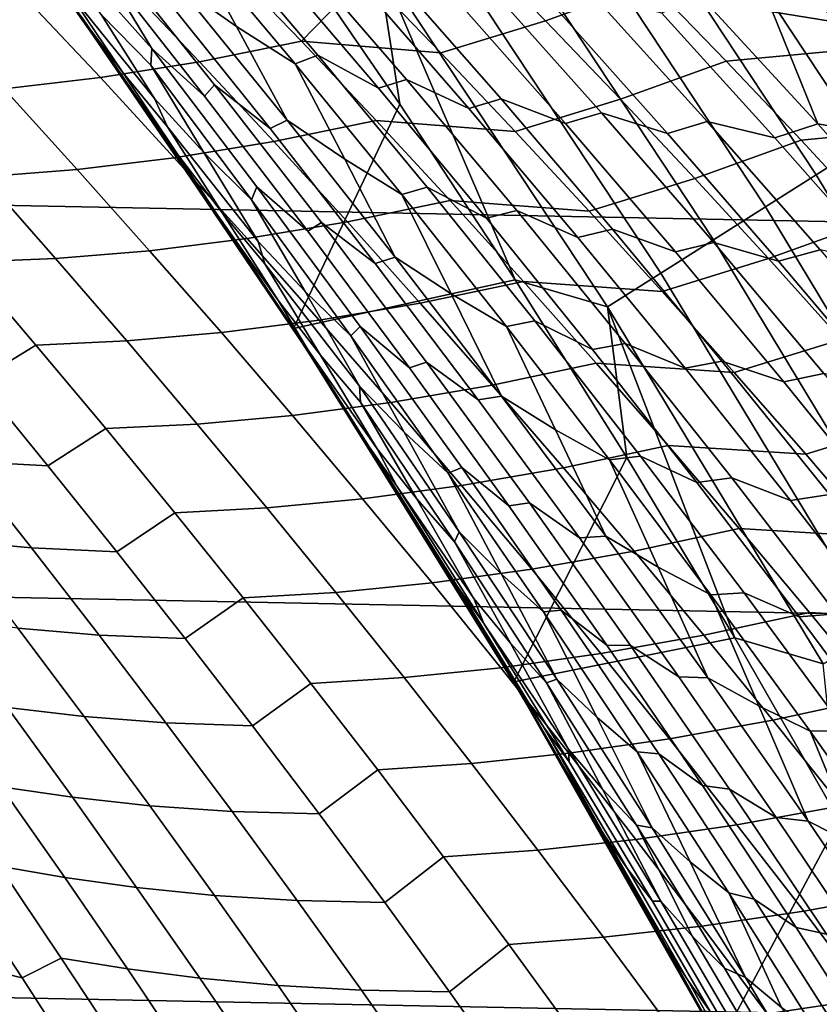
# Model space of a CAD drawing. Header units: metres. Extents: x -32 to 117, y -314 to 32.
# Tile 268 of 380: x 23.41 to 25.7, y 13.87 to 16.69. Entities that reach past the tile are written whole.
import ezdxf

# ---------------------------------------------------------------- set-up
doc = ezdxf.new("R2010")
doc.units = ezdxf.units.M
doc.layers.add('solid_24_501_064_XXX', color=7, linetype='CONTINUOUS')

msp = doc.modelspace()

# ---------------------------------------------------------------- linework, layer by layer
at = {"layer": 'solid_24_501_064_XXX'}
for points in [[(-26.88744, 18.256929, -303.5), (27.591951, 17.173637, -303.5), (28.252819, 16.063238, -303.5), (-27.591951, 17.173637, -303.5)], [(26.458204, 16.731155, -300.25943), (25.76305, 17.782949, -300.25943), (25.654957, 17.708338, -300.133514), (26.347193, 16.660955, -300.133514)], [(26.347193, 16.660955, -300.133514), (25.654957, 17.708338, -300.133514), (25.539612, 17.628721, -300.017517), (26.228735, 16.586048, -300.017517)], [(23.354387, 17.016184, 22.786146), (23.57687, 16.707952, 22.490917), (23.592825, 16.690975, 20), (22.893446, 17.638031, 20)], [(24.194082, 15.806831, -299.5), (23.520281, 16.793037, -299.5), (22.893446, 17.638031, 20), (23.592825, 16.690975, 20)], [(26.228735, 16.586048, -300.017517), (25.539612, 17.628721, -300.017517), (25.417627, 17.544521, -299.911987), (26.10346, 16.506828, -299.911987)], [(26.10346, 16.506828, -299.911987), (25.417627, 17.544521, -299.911987), (25.28965, 17.456184, -299.817505), (25.972031, 16.423717, -299.817505)], [(25.972031, 16.423717, -299.817505), (25.28965, 17.456184, -299.817505), (25.156359, 17.36418, -299.734619), (25.83514, 16.337152, -299.734619)], [(25.83514, 16.337152, -299.734619), (25.156359, 17.36418, -299.734619), (25.018456, 17.268993, -299.663696), (25.693518, 16.247597, -299.663696)], [(25.693518, 16.247597, -299.663696), (25.018456, 17.268993, -299.663696), (24.876677, 17.171129, -299.605194), (25.547913, 16.155521, -299.605194)], [(-27.591951, 17.173637, -303.5), (28.252819, 16.063238, -303.5), (28.869246, 14.927042, -303.5), (-28.252819, 16.063238, -303.5)], [(25.547913, 16.155521, -299.605194), (24.876677, 17.171129, -299.605194), (24.731768, 17.071106, -299.559326), (25.399094, 16.061415, -299.559326)], [(25.562927, 17.083834, 28.356346), (25.89856, 16.734407, 28.110493), (25.769129, 16.682663, 27.925592), (25.438719, 17.030144, 28.167145)], [(25.399094, 16.061415, -299.559326), (24.731768, 17.071106, -299.559326), (24.584499, 16.969454, -299.526428), (25.247852, 15.965775, -299.526428)], [(23.888569, 16.935383, 25.63842), (24.030899, 16.673025, 25.256277), (23.86051, 16.793169, 25.105377), (23.715736, 17.049683, 25.488249)], [(24.217022, 16.630529, 75.523399), (24.401907, 16.820509, 75.181892), (24.18469, 17.041782, 75.020737), (24.000605, 16.855747, 75.363823)], [(25.438719, 17.030144, 28.167145), (25.769129, 16.682663, 27.925592), (25.56805, 16.714653, 27.791891)], [(23.638302, 16.856701, 24.451242), (23.787457, 16.609831, 24.07103), (23.490561, 16.943754, 24.025963), (23.480371, 17.001799, 24.3002)], [(24.917046, 16.688992, 75.092415), (25.218452, 16.797819, 74.852501), (24.999609, 17.019848, 74.688232), (24.700008, 16.911676, 74.930641)], [(25.825859, 16.60985, 74.852554), (26.100332, 16.78372, 74.612579), (25.880936, 17.007004, 74.445419), (25.609268, 16.833208, 74.688965)], [(25.247852, 15.965775, -299.526428), (24.584499, 16.969454, -299.526428), (24.43565, 16.866713, -299.506622), (25.094988, 15.869108, -299.506622)], [(23.547892, 16.774458, 23.197071), (23.705091, 16.54096, 22.820925), (23.567244, 16.722639, 22.672001), (23.413963, 16.940281, 23.042543)], [(23.787457, 16.609831, 24.07103), (23.78484, 16.561766, 23.805698), (23.642117, 16.707008, 23.647686), (23.490561, 16.943754, 24.025963)], [(24.1588, 16.946554, -299.5), (23.520281, 16.793037, -299.5), (24.194082, 15.806831, -299.5), (24.499445, 16.450239, -299.5)], [(23.94598, 16.96537, 25.874975), (24.264462, 16.591061, 25.641754), (24.199121, 16.565529, 25.410654), (23.888569, 16.935383, 25.63842)], [(24.438433, 16.495829, 25.79471), (24.264462, 16.591061, 25.641754), (23.94598, 16.96537, 25.874975), (24.124243, 16.86376, 26.024134)], [(24.43565, 16.866713, -299.506622), (24.1588, 16.946554, -299.5), (24.499445, 16.450239, -299.5)], [(23.888569, 16.935383, 25.63842), (24.199121, 16.565529, 25.410654), (24.030899, 16.673025, 25.256277)], [(24.617241, 16.597019, 75.3414), (24.917046, 16.688992, 75.092415), (24.700008, 16.911676, 74.930641), (24.401907, 16.820509, 75.181892)], [(23.655819, 16.896782, 24.70923), (23.967703, 16.50581, 24.478313), (23.939468, 16.4734, 24.227661), (23.638302, 16.856701, 24.451242)], [(24.127003, 16.380613, 24.634314), (23.967703, 16.50581, 24.478313), (23.655819, 16.896782, 24.70923), (23.82077, 16.763329, 24.860014)], [(24.196751, 16.892874, 26.251822), (24.518147, 16.521191, 26.017378), (24.438433, 16.495829, 25.79471), (24.124243, 16.86376, 26.024134)], [(24.697636, 16.438095, 26.168251), (24.518147, 16.521191, 26.017378), (24.196751, 16.892874, 26.251822), (24.38023, 16.803806, 26.399292)], [(23.642117, 16.707008, 23.647686), (23.795441, 16.466007, 23.269985), (23.547892, 16.774458, 23.197071), (23.492975, 16.871635, 23.497957)], [(23.638302, 16.856701, 24.451242), (23.939468, 16.4734, 24.227661), (23.787457, 16.609831, 24.07103)], [(23.925032, 16.571583, 75.791428), (24.217022, 16.630529, 75.523399), (24.000605, 16.855747, 75.363823), (23.710148, 16.797926, 75.633698)], [(24.43565, 16.866713, -299.506622), (24.499445, 16.450239, -299.5), (24.830074, 15.946794, -299.5)], [(25.094988, 15.869108, -299.506622), (24.43565, 16.866713, -299.506622), (24.830074, 15.946794, -299.5)], [(24.465912, 16.834276, 26.618828), (24.789961, 16.465338, 26.383066), (24.697636, 16.438095, 26.168251), (24.38023, 16.803806, 26.399292)], [(24.974566, 16.394396, 26.531307), (24.789961, 16.465338, 26.383066), (24.465912, 16.834276, 26.618828), (24.654207, 16.757765, 26.764055)], [(25.218452, 16.797819, 74.852501), (25.435389, 16.573446, 75.015137), (25.825859, 16.60985, 74.852554), (25.609268, 16.833208, 74.688965)], [(23.640293, 16.52626, 76.069695), (23.925032, 16.571583, 75.791428), (23.710148, 16.797926, 75.633698), (23.426926, 16.753851, 75.913643)], [(24.217022, 16.630529, 75.523399), (24.617241, 16.597019, 75.3414), (24.401907, 16.820509, 75.181892)], [(25.132164, 16.464024, 75.252533), (25.435389, 16.573446, 75.015137), (25.218452, 16.797819, 74.852501), (24.917046, 16.688992, 75.092415)], [(23.795441, 16.466007, 23.269985), (23.832441, 16.385208, 22.981903), (23.705091, 16.54096, 22.820925), (23.547892, 16.774458, 23.197071)], [(23.86051, 16.793169, 25.105377), (24.175962, 16.404394, 24.873417), (24.127003, 16.380613, 24.634314), (23.82077, 16.763329, 24.860014)], [(24.030899, 16.673025, 25.256277), (24.175962, 16.404394, 24.873417), (23.86051, 16.793169, 25.105377)], [(24.751644, 16.791098, 26.975748), (25.078184, 16.424904, 26.738491), (24.974566, 16.394396, 26.531307), (24.654207, 16.757765, 26.764055)], [(25.26762, 16.365953, 26.883467), (25.078184, 16.424904, 26.738491), (24.751644, 16.791098, 26.975748), (24.944489, 16.726963, 27.118084)], [(23.363905, 16.49412, 76.357971), (23.640293, 16.52626, 76.069695), (23.426926, 16.753851, 75.913643), (23.152039, 16.723072, 76.203438)], [(25.052427, 16.764353, 27.322104), (25.381367, 16.400826, 27.083115), (25.26762, 16.365953, 26.883467), (24.944489, 16.726963, 27.118084)], [(25.575356, 16.353649, 27.224188), (25.381367, 16.400826, 27.083115), (25.052427, 16.764353, 27.322104), (25.249567, 16.71236, 27.460892)], [(25.366913, 16.75473, 27.65727), (25.6982, 16.393734, 27.416281), (25.575356, 16.353649, 27.224188), (25.249567, 16.71236, 27.460892)], [(25.56805, 16.714653, 27.791891), (25.6982, 16.393734, 27.416281), (25.366913, 16.75473, 27.65727)], [(23.705091, 16.54096, 22.820925), (23.861858, 16.3064, 22.447287), (23.57687, 16.707952, 22.490917), (23.567244, 16.722639, 22.672001)], [(25.769129, 16.682663, 27.925592), (25.896427, 16.358126, 27.552851), (25.6982, 16.393734, 27.416281), (25.56805, 16.714653, 27.791891)], [(23.57687, 16.707952, 22.490917), (23.71372, 16.513933, 22.309326), (23.592825, 16.690975, 20)], [(23.861858, 16.3064, 22.447287), (23.71372, 16.513933, 22.309326), (23.57687, 16.707952, 22.490917)], [(24.406954, 15.47427, 21.387236), (24.25305, 15.716221, 20), (23.592825, 16.690975, 20), (24.210173, 15.779613, 21.649513)], [(24.826618, 14.793545, -299.5), (24.194082, 15.806831, -299.5), (23.592825, 16.690975, 20), (24.25305, 15.716221, 20)], [(24.155117, 15.863528, 21.722809), (24.210173, 15.779613, 21.649513), (23.592825, 16.690975, 20)], [(24.005684, 16.088093, 21.921572), (24.155117, 15.863528, 21.722809), (23.592825, 16.690975, 20)], [(23.794291, 16.398071, 22.202383), (24.005684, 16.088093, 21.921572), (23.592825, 16.690975, 20)], [(23.71372, 16.513933, 22.309326), (23.794291, 16.398071, 22.202383), (23.592825, 16.690975, 20)], [(23.78484, 16.561766, 23.805698), (23.93734, 16.312, 23.426546), (23.795441, 16.466007, 23.269985), (23.642117, 16.707008, 23.647686)], [(24.830648, 16.371309, 75.499229), (25.132164, 16.464024, 75.252533), (24.917046, 16.688992, 75.092415), (24.617241, 16.597019, 75.3414)], [(24.199121, 16.565529, 25.410654), (24.34111, 16.291964, 25.029049), (24.175962, 16.404394, 24.873417), (24.030899, 16.673025, 25.256277)], [(24.137957, 16.343094, 75.947418), (24.431494, 16.403112, 75.681259), (24.217022, 16.630529, 75.523399), (23.925032, 16.571583, 75.791428)], [(24.217022, 16.630529, 75.523399), (24.431494, 16.403112, 75.681259), (24.830648, 16.371309, 75.499229), (24.617241, 16.597019, 75.3414)], [(23.787457, 16.609831, 24.07103), (24.089396, 16.213549, 23.846846), (24.074272, 16.175772, 23.590132), (23.78484, 16.561766, 23.805698)], [(24.235659, 16.085939, 24.008862), (24.089396, 16.213549, 23.846846), (23.787457, 16.609831, 24.07103), (23.939468, 16.4734, 24.227661)], [(25.435389, 16.573446, 75.015137), (25.650373, 16.346722, 75.176109), (26.040516, 16.384098, 75.014511), (25.825859, 16.60985, 74.852554)], [(23.851694, 16.296576, 76.223984), (24.137957, 16.343094, 75.947418), (23.925032, 16.571583, 75.791428), (23.640293, 16.52626, 76.069695)], [(24.264462, 16.591061, 25.641754), (24.577967, 16.212255, 25.413248), (24.504852, 16.191381, 25.187469), (24.199121, 16.565529, 25.410654)], [(24.74777, 16.123503, 25.569847), (24.577967, 16.212255, 25.413248), (24.264462, 16.591061, 25.641754), (24.438433, 16.495829, 25.79471)], [(25.345322, 16.236773, 75.410973), (25.650373, 16.346722, 75.176109), (25.435389, 16.573446, 75.015137), (25.132164, 16.464024, 75.252533)], [(23.78484, 16.561766, 23.805698), (24.074272, 16.175772, 23.590132), (23.93734, 16.312, 23.426546)], [(24.199121, 16.565529, 25.410654), (24.504852, 16.191381, 25.187469), (24.34111, 16.291964, 25.029049)], [(23.573793, 16.263121, 76.510712), (23.851694, 16.296576, 76.223984), (23.640293, 16.52626, 76.069695), (23.363905, 16.49412, 76.357971)], [(23.832441, 16.385208, 22.981903), (23.991102, 16.137598, 22.604322), (23.861858, 16.3064, 22.447287), (23.705091, 16.54096, 22.820925)], [(24.518147, 16.521191, 26.017378), (24.834555, 16.14492, 25.787607), (24.74777, 16.123503, 25.569847), (24.438433, 16.495829, 25.79471)], [(25.010172, 16.067886, 25.941738), (24.834555, 16.14492, 25.787607), (24.518147, 16.521191, 26.017378), (24.697636, 16.438095, 26.168251)], [(23.305323, 16.242239, 76.807343), (23.573793, 16.263121, 76.510712), (23.363905, 16.49412, 76.357971), (23.096943, 16.474661, 76.655991)], [(23.861858, 16.3064, 22.447287), (23.977207, 16.131294, 22.107494), (23.794291, 16.398071, 22.202383), (23.71372, 16.513933, 22.309326)], [(23.967703, 16.50581, 24.478313), (24.274368, 16.110416, 24.252405), (24.235659, 16.085939, 24.008862), (23.939468, 16.4734, 24.227661)], [(24.428181, 15.993623, 24.413425), (24.274368, 16.110416, 24.252405), (23.967703, 16.50581, 24.478313), (24.127003, 16.380613, 24.634314)], [(23.93734, 16.312, 23.426546), (24.09252, 16.056072, 23.047245), (23.832441, 16.385208, 22.981903), (23.795441, 16.466007, 23.269985)], [(24.789961, 16.465338, 26.383066), (25.109018, 16.091719, 26.151928), (25.010172, 16.067886, 25.941738), (24.697636, 16.438095, 26.168251)], [(25.290043, 16.026423, 26.303045), (25.109018, 16.091719, 26.151928), (24.789961, 16.465338, 26.383066), (24.974566, 16.394396, 26.531307)], [(25.042086, 16.143373, 75.655357), (25.345322, 16.236773, 75.410973), (25.132164, 16.464024, 75.252533), (24.830648, 16.371309, 75.499229)], [(24.830074, 15.946794, -299.5), (24.499445, 16.450239, -299.5), (24.194082, 15.806831, -299.5)], [(24.175962, 16.404394, 24.873417), (24.486153, 16.011112, 24.64645), (24.428181, 15.993623, 24.413425), (24.127003, 16.380613, 24.634314)], [(24.348879, 16.112459, 76.101654), (24.643972, 16.173496, 75.837387), (24.431494, 16.403112, 75.681259), (24.137957, 16.343094, 75.947418)], [(24.34111, 16.291964, 25.029049), (24.486153, 16.011112, 24.64645), (24.175962, 16.404394, 24.873417)], [(24.431494, 16.403112, 75.681259), (24.643972, 16.173496, 75.837387), (25.042086, 16.143373, 75.655357), (24.830648, 16.371309, 75.499229)], [(25.078184, 16.424904, 26.738491), (25.39974, 16.05393, 26.505802), (25.290043, 16.026423, 26.303045), (24.974566, 16.394396, 26.531307)], [(25.585871, 16.000227, 26.653286), (25.39974, 16.05393, 26.505802), (25.078184, 16.424904, 26.738491), (25.26762, 16.365953, 26.883467)], [(23.977207, 16.131294, 22.107494), (24.005684, 16.088093, 21.921572), (23.794291, 16.398071, 22.202383)], [(24.09252, 16.056072, 23.047245), (24.112066, 15.992114, 22.771526), (23.991102, 16.137598, 22.604322), (23.832441, 16.385208, 22.981903)], [(25.381367, 16.400826, 27.083115), (25.70533, 16.032408, 26.848635), (25.585871, 16.000227, 26.653286), (25.26762, 16.365953, 26.883467)], [(25.896269, 15.990107, 26.991871), (25.70533, 16.032408, 26.848635), (25.381367, 16.400826, 27.083115), (25.575356, 16.353649, 27.224188)], [(25.6982, 16.393734, 27.416281), (26.024525, 16.027731, 27.179739), (25.896269, 15.990107, 26.991871), (25.575356, 16.353649, 27.224188)], [(25.650373, 16.346722, 75.176109), (25.863363, 16.117638, 75.335396), (26.253199, 16.155949, 75.174812), (26.040516, 16.384098, 75.014511)], [(25.896427, 16.358126, 27.552851), (26.024525, 16.027731, 27.179739), (25.6982, 16.393734, 27.416281)], [(25.556477, 16.007231, 75.567703), (25.863363, 16.117638, 75.335396), (25.650373, 16.346722, 75.176109), (25.345322, 16.236773, 75.410973)], [(24.061085, 16.064796, 76.376488), (24.348879, 16.112459, 76.101654), (24.137957, 16.343094, 75.947418), (23.851694, 16.296576, 76.223984)], [(26.472019, 15.283628, -299.734619), (25.83514, 16.337152, -299.734619), (25.693518, 16.247597, -299.663696), (26.326906, 15.199846, -299.663696)], [(23.781664, 16.030075, 76.661652), (24.061085, 16.064796, 76.376488), (23.851694, 16.296576, 76.223984), (23.573793, 16.263121, 76.510712)], [(23.991102, 16.137598, 22.604322), (24.150923, 15.88598, 22.227997), (23.977207, 16.131294, 22.107494), (23.861858, 16.3064, 22.447287)], [(24.074272, 16.175772, 23.590132), (24.22739, 15.912895, 23.210392), (24.09252, 16.056072, 23.047245), (23.93734, 16.312, 23.426546)], [(24.504852, 16.191381, 25.187469), (24.646215, 15.906526, 24.806625), (24.486153, 16.011112, 24.64645), (24.34111, 16.291964, 25.029049)], [(23.511677, 16.007816, 76.956856), (23.781664, 16.030075, 76.661652), (23.573793, 16.263121, 76.510712), (23.305323, 16.242239, 76.807343)], [(23.252214, 15.997417, 77.261864), (23.511677, 16.007816, 76.956856), (23.305323, 16.242239, 76.807343), (23.047382, 16.233324, 77.113625)], [(25.251509, 15.913214, 75.809761), (25.556477, 16.007231, 75.567703), (25.345322, 16.236773, 75.410973), (25.042086, 16.143373, 75.655357)], [(26.326906, 15.199846, -299.663696), (25.693518, 16.247597, -299.663696), (25.547913, 16.155521, -299.605194), (26.17771, 15.113708, -299.605194)], [(24.089396, 16.213549, 23.846846), (24.386024, 15.813012, 23.627729), (24.358706, 15.785844, 23.379349), (24.074272, 16.175772, 23.590132)], [(24.526714, 15.694386, 23.794926), (24.386024, 15.813012, 23.627729), (24.089396, 16.213549, 23.846846), (24.235659, 16.085939, 24.008862)], [(24.577967, 16.212255, 25.413248), (24.886339, 15.828979, 25.189522), (24.805613, 15.812965, 24.968927), (24.504852, 16.191381, 25.187469)], [(25.052105, 15.746801, 25.349609), (24.886339, 15.828979, 25.189522), (24.577967, 16.212255, 25.413248), (24.74777, 16.123503, 25.569847)], [(24.504852, 16.191381, 25.187469), (24.805613, 15.812965, 24.968927), (24.646215, 15.906526, 24.806625)], [(24.074272, 16.175772, 23.590132), (24.358706, 15.785844, 23.379349), (24.22739, 15.912895, 23.210392)], [(24.557758, 15.879678, 76.254105), (24.854416, 15.941677, 75.991745), (24.643972, 16.173496, 75.837387), (24.348879, 16.112459, 76.101654)], [(24.643972, 16.173496, 75.837387), (24.854416, 15.941677, 75.991745), (25.251509, 15.913214, 75.809761), (25.042086, 16.143373, 75.655357)], [(26.17771, 15.113708, -299.605194), (25.547913, 16.155521, -299.605194), (25.399094, 16.061415, -299.559326), (26.025223, 15.02567, -299.559326)], [(24.150923, 15.88598, 22.227997), (24.236544, 15.744552, 21.910162), (24.005684, 16.088093, 21.921572), (23.977207, 16.131294, 22.107494)], [(24.112066, 15.992114, 22.771526), (24.27183, 15.730309, 22.392841), (24.150923, 15.88598, 22.227997), (23.991102, 16.137598, 22.604322)], [(24.834555, 16.14492, 25.787607), (25.145819, 15.764086, 25.562578), (25.052105, 15.746801, 25.349609), (24.74777, 16.123503, 25.569847)], [(25.317684, 15.693198, 25.719818), (25.145819, 15.764086, 25.562578), (24.834555, 16.14492, 25.787607), (25.010172, 16.067886, 25.941738)], [(24.268419, 15.830922, 76.527191), (24.557758, 15.879678, 76.254105), (24.348879, 16.112459, 76.101654), (24.061085, 16.064796, 76.376488)], [(24.274368, 16.110416, 24.252405), (24.575644, 15.710656, 24.031586), (24.526714, 15.694386, 23.794926), (24.235659, 16.085939, 24.008862)], [(24.724136, 15.602416, 24.197428), (24.575644, 15.710656, 24.031586), (24.274368, 16.110416, 24.252405), (24.428181, 15.993623, 24.413425)], [(25.109018, 16.091719, 26.151928), (25.422928, 15.713435, 25.925486), (25.317684, 15.693198, 25.719818), (25.010172, 16.067886, 25.941738)], [(25.600491, 15.653861, 26.079338), (25.422928, 15.713435, 25.925486), (25.109018, 16.091719, 26.151928), (25.290043, 16.026423, 26.303045)], [(25.765575, 15.775399, 75.722702), (26.074306, 15.886196, 75.492966), (25.863363, 16.117638, 75.335396), (25.556477, 16.007231, 75.567703)], [(23.987471, 15.794986, 76.81076), (24.268419, 15.830922, 76.527191), (24.061085, 16.064796, 76.376488), (23.781664, 16.030075, 76.661652)], [(24.236544, 15.744552, 21.910162), (24.155117, 15.863528, 21.722809), (24.005684, 16.088093, 21.921572)], [(-28.252819, 16.063238, -303.5), (28.869246, 14.927042, -303.5), (29.439856, 13.767515, -303.5), (-28.869246, 14.927042, -303.5)], [(24.22739, 15.912895, 23.210392), (24.384029, 15.641946, 22.829853), (24.112066, 15.992114, 22.771526), (24.09252, 16.056072, 23.047245)], [(26.025223, 15.02567, -299.559326), (25.399094, 16.061415, -299.559326), (25.247852, 15.965775, -299.526428), (25.870253, 14.936197, -299.526428)], [(25.39974, 16.05393, 26.505802), (25.716148, 15.678188, 26.277754), (25.600491, 15.653861, 26.079338), (25.290043, 16.026423, 26.303045)], [(25.899086, 15.6298, 26.427618), (25.716148, 15.678188, 26.277754), (25.39974, 16.05393, 26.505802), (25.585871, 16.000227, 26.653286)], [(23.454967, 15.759558, 77.408234), (23.71596, 15.771394, 77.104523), (23.511677, 16.007816, 76.956856), (23.252214, 15.997417, 77.261864)], [(23.71596, 15.771394, 77.104523), (23.987471, 15.794986, 76.81076), (23.781664, 16.030075, 76.661652), (23.511677, 16.007816, 76.956856)], [(24.486153, 16.011112, 24.64645), (24.790913, 15.613372, 24.424557), (24.724136, 15.602416, 24.197428), (24.428181, 15.993623, 24.413425)], [(24.646215, 15.906526, 24.806625), (24.790913, 15.613372, 24.424557), (24.486153, 16.011112, 24.64645)], [(25.458866, 15.68083, 75.96241), (25.765575, 15.775399, 75.722702), (25.556477, 16.007231, 75.567703), (25.251509, 15.913214, 75.809761)], [(25.70533, 16.032408, 26.848635), (26.024155, 15.659114, 26.61874), (25.899086, 15.6298, 26.427618), (25.585871, 16.000227, 26.653286)], [(23.289541, 15.657573, 77.782097), (23.454967, 15.759558, 77.408234), (23.252214, 15.997417, 77.261864), (23.087105, 15.90029, 77.636169)], [(24.384029, 15.641946, 22.829853), (24.386608, 15.595275, 22.566042), (24.27183, 15.730309, 22.392841), (24.112066, 15.992114, 22.771526)], [(25.870253, 14.936197, -299.526428), (25.247852, 15.965775, -299.526428), (25.094988, 15.869108, -299.506622), (25.713619, 14.845765, -299.506622)], [(24.830074, 15.946794, -299.5), (24.194082, 15.806831, -299.5), (24.826618, 14.793545, -299.5), (25.150347, 15.436753, -299.5)], [(24.764542, 15.644753, 76.404739), (25.062775, 15.707658, 76.144318), (24.854416, 15.941677, 75.991745), (24.557758, 15.879678, 76.254105)], [(25.094988, 15.869108, -299.506622), (24.830074, 15.946794, -299.5), (25.150347, 15.436753, -299.5)], [(24.854416, 15.941677, 75.991745), (25.062775, 15.707658, 76.144318), (25.458866, 15.68083, 75.96241), (25.251509, 15.913214, 75.809761)], [(24.358706, 15.785844, 23.379349), (24.512096, 15.509801, 22.999332), (24.384029, 15.641946, 22.829853), (24.22739, 15.912895, 23.210392)], [(24.805613, 15.812965, 24.968927), (24.946051, 15.516765, 24.58909), (24.790913, 15.613372, 24.424557), (24.646215, 15.906526, 24.806625)], [(24.27183, 15.730309, 22.392841), (24.434258, 15.461496, 22.014248), (24.236544, 15.744552, 21.910162), (24.150923, 15.88598, 22.227997)], [(24.473654, 15.59496, 76.676056), (24.764542, 15.644753, 76.404739), (24.557758, 15.879678, 76.254105), (24.268419, 15.830922, 76.527191)], [(25.094988, 15.869108, -299.506622), (25.150347, 15.436753, -299.5), (25.460022, 14.920466, -299.5)], [(25.713619, 14.845765, -299.506622), (25.094988, 15.869108, -299.506622), (25.460022, 14.920466, -299.5)], [(24.236544, 15.744552, 21.910162), (24.411703, 15.467781, 21.526794), (24.210173, 15.779613, 21.649513), (24.155117, 15.863528, 21.722809)], [(24.191166, 15.557859, 76.958008), (24.473654, 15.59496, 76.676056), (24.268419, 15.830922, 76.527191), (23.987471, 15.794986, 76.81076)], [(24.386024, 15.813012, 23.627729), (24.677162, 15.408332, 23.413792), (24.637974, 15.392086, 23.173452), (24.358706, 15.785844, 23.379349)], [(24.81246, 15.298843, 23.585964), (24.677162, 15.408332, 23.413792), (24.386024, 15.813012, 23.627729), (24.526714, 15.694386, 23.794926)], [(24.886339, 15.828979, 25.189522), (25.189411, 15.441283, 24.970659), (25.101242, 15.430339, 24.755108), (24.805613, 15.812965, 24.968927)], [(24.805613, 15.812965, 24.968927), (25.101242, 15.430339, 24.755108), (24.946051, 15.516765, 24.58909)], [(25.351271, 15.365779, 25.134079), (25.189411, 15.441283, 24.970659), (24.886339, 15.828979, 25.189522), (25.052105, 15.746801, 25.349609)], [(23.918123, 15.532983, 77.250313), (24.191166, 15.557859, 76.958008), (23.987471, 15.794986, 76.81076), (23.71596, 15.771394, 77.104523)], [(24.358706, 15.785844, 23.379349), (24.637974, 15.392086, 23.173452), (24.512096, 15.509801, 22.999332)], [(23.489779, 15.412921, 77.926041), (23.655592, 15.519753, 77.552696), (23.454967, 15.759558, 77.408234), (23.289541, 15.657573, 77.782097)], [(23.655592, 15.519753, 77.552696), (23.918123, 15.532983, 77.250313), (23.71596, 15.771394, 77.104523), (23.454967, 15.759558, 77.408234)], [(24.411703, 15.467781, 21.526794), (24.406954, 15.47427, 21.387236), (24.210173, 15.779613, 21.649513)], [(25.145819, 15.764086, 25.562578), (25.451763, 15.378732, 25.342377), (25.351271, 15.365779, 25.134079), (25.052105, 15.746801, 25.349609)], [(25.620007, 15.314076, 25.502581), (25.451763, 15.378732, 25.342377), (25.145819, 15.764086, 25.562578), (25.317684, 15.693198, 25.719818)], [(25.664106, 15.446229, 76.113258), (25.972565, 15.541284, 75.875916), (25.765575, 15.775399, 75.722702), (25.458866, 15.68083, 75.96241)], [(24.434258, 15.461496, 22.014248), (24.49106, 15.354496, 21.717485), (24.411703, 15.467781, 21.526794), (24.236544, 15.744552, 21.910162)], [(24.386608, 15.595275, 22.566042), (24.547106, 15.319199, 22.186588), (24.434258, 15.461496, 22.014248), (24.27183, 15.730309, 22.392841)], [(24.956762, 14.572481, 20.65465), (24.873026, 14.715385, 20), (24.25305, 15.716221, 20), (24.779762, 14.871101, 20.890186)], [(25.416836, 13.754787, -299.5), (24.826618, 14.793545, -299.5), (24.25305, 15.716221, 20), (24.873026, 14.715385, 20)], [(24.596537, 15.171746, 21.13438), (24.779762, 14.871101, 20.890186), (24.25305, 15.716221, 20)], [(24.590925, 15.180825, 21.141865), (24.596537, 15.171746, 21.13438), (24.25305, 15.716221, 20)], [(24.406954, 15.47427, 21.387236), (24.590925, 15.180825, 21.141865), (24.25305, 15.716221, 20)], [(24.575644, 15.710656, 24.031586), (24.87134, 15.306637, 23.815973), (24.81246, 15.298843, 23.585964), (24.526714, 15.694386, 23.794926)], [(25.014692, 15.207094, 23.986437), (24.87134, 15.306637, 23.815973), (24.575644, 15.710656, 24.031586), (24.724136, 15.602416, 24.197428)], [(24.969181, 15.407696, 76.553528), (25.268995, 15.471445, 76.295052), (25.062775, 15.707658, 76.144318), (24.764542, 15.644753, 76.404739)], [(25.062775, 15.707658, 76.144318), (25.268995, 15.471445, 76.295052), (25.664106, 15.446229, 76.113258), (25.458866, 15.68083, 75.96241)], [(25.422928, 15.713435, 25.925486), (25.731516, 15.330531, 25.703825), (25.620007, 15.314076, 25.502581), (25.317684, 15.693198, 25.719818)], [(25.905735, 15.276752, 25.860275), (25.731516, 15.330531, 25.703825), (25.422928, 15.713435, 25.925486), (25.600491, 15.653861, 26.079338)], [(23.245937, 15.426316, 78.243805), (23.489779, 15.412921, 77.926041), (23.289541, 15.657573, 77.782097), (23.047155, 15.672613, 78.100838)], [(25.716148, 15.678188, 26.277754), (26.027239, 15.297715, 26.054438), (25.905735, 15.276752, 25.860275), (25.600491, 15.653861, 26.079338)], [(24.384029, 15.641946, 22.829853), (24.669788, 15.223745, 22.617928), (24.655909, 15.194793, 22.365545), (24.386608, 15.595275, 22.566042)], [(24.512096, 15.509801, 22.999332), (24.669788, 15.223745, 22.617928), (24.384029, 15.641946, 22.829853)], [(24.676731, 15.356919, 76.823051), (24.969181, 15.407696, 76.553528), (24.764542, 15.644753, 76.404739), (24.473654, 15.59496, 76.676056)], [(24.790913, 15.613372, 24.424557), (25.090048, 15.211279, 24.207859), (25.014692, 15.207094, 23.986437), (24.724136, 15.602416, 24.197428)], [(24.946051, 15.516765, 24.58909), (25.090048, 15.211279, 24.207859), (24.790913, 15.613372, 24.424557)], [(24.392698, 15.318707, 77.103371), (24.676731, 15.356919, 76.823051), (24.473654, 15.59496, 76.676056), (24.191166, 15.557859, 76.958008)], [(24.386608, 15.595275, 22.566042), (24.655909, 15.194793, 22.365545), (24.547106, 15.319199, 22.186588)], [(24.118116, 15.292597, 77.394188), (24.392698, 15.318707, 77.103371), (24.191166, 15.557859, 76.958008), (23.918123, 15.532983, 77.250313)], [(23.854042, 15.27802, 77.695229), (24.118116, 15.292597, 77.394188), (23.918123, 15.532983, 77.250313), (23.655592, 15.519753, 77.552696)], [(25.867172, 15.209415, 76.262276), (26.177389, 15.304888, 76.027321), (25.972565, 15.541284, 75.875916), (25.664106, 15.446229, 76.113258)], [(23.687765, 15.166348, 78.06797), (23.854042, 15.27802, 77.695229), (23.655592, 15.519753, 77.552696), (23.489779, 15.412921, 77.926041)], [(24.637974, 15.392086, 23.173452), (24.791285, 15.102826, 22.793476), (24.669788, 15.223745, 22.617928), (24.512096, 15.509801, 22.999332)], [(25.101242, 15.430339, 24.755108), (25.240427, 15.12278, 24.376562), (25.090048, 15.211279, 24.207859), (24.946051, 15.516765, 24.58909)], [(24.411703, 15.467781, 21.526794), (24.664017, 15.06772, 21.335478), (24.590925, 15.180825, 21.141865), (24.406954, 15.47427, 21.387236)], [(25.171619, 15.168512, 76.700424), (25.473026, 15.233047, 76.443932), (25.268995, 15.471445, 76.295052), (24.969181, 15.407696, 76.553528)], [(25.268995, 15.471445, 76.295052), (25.473026, 15.233047, 76.443932), (25.867172, 15.209415, 76.262276), (25.664106, 15.446229, 76.113258)], [(23.210962, 15.199191, 78.711037), (23.442463, 15.17814, 78.384743), (23.245937, 15.426316, 78.243805), (23.01594, 15.449054, 78.570992)], [(24.740622, 14.961218, 21.529547), (24.664017, 15.06772, 21.335478), (24.411703, 15.467781, 21.526794), (24.49106, 15.354496, 21.717485)], [(24.547106, 15.319199, 22.186588), (24.711681, 15.03307, 21.806147), (24.49106, 15.354496, 21.717485), (24.434258, 15.461496, 22.014248)], [(23.442463, 15.17814, 78.384743), (23.687765, 15.166348, 78.06797), (23.489779, 15.412921, 77.926041), (23.245937, 15.426316, 78.243805)], [(25.460022, 14.920466, -299.5), (25.150347, 15.436753, -299.5), (24.826618, 14.793545, -299.5)], [(25.189411, 15.441283, 24.970659), (25.48699, 15.049261, 24.756783), (25.39156, 15.043595, 24.546131), (25.101242, 15.430339, 24.755108)], [(25.101242, 15.430339, 24.755108), (25.39156, 15.043595, 24.546131), (25.240427, 15.12278, 24.376562)], [(25.645084, 14.980526, 24.923378), (25.48699, 15.049261, 24.756783), (25.189411, 15.441283, 24.970659), (25.351271, 15.365779, 25.134079)], [(24.677162, 15.408332, 23.413792), (24.962626, 14.999618, 23.205153), (24.911915, 14.994598, 22.972546), (24.637974, 15.392086, 23.173452)], [(24.637974, 15.392086, 23.173452), (24.911915, 14.994598, 22.972546), (24.791285, 15.102826, 22.793476)], [(24.877602, 15.116812, 76.96814), (25.171619, 15.168512, 76.700424), (24.969181, 15.407696, 76.553528), (24.676731, 15.356919, 76.823051)], [(25.092722, 14.899414, 23.382082), (24.962626, 14.999618, 23.205153), (24.677162, 15.408332, 23.413792), (24.81246, 15.298843, 23.585964)], [(25.451763, 15.378732, 25.342377), (25.752199, 14.988949, 25.127125), (25.645084, 14.980526, 24.923378), (25.351271, 15.365779, 25.134079)], [(25.91695, 14.930611, 25.290142), (25.752199, 14.988949, 25.127125), (25.451763, 15.378732, 25.342377), (25.620007, 15.314076, 25.502581)], [(24.592016, 15.07754, 77.246803), (24.877602, 15.116812, 76.96814), (24.676731, 15.356919, 76.823051), (24.392698, 15.318707, 77.103371)], [(24.711681, 15.03307, 21.806147), (24.740622, 14.961218, 21.529547), (24.49106, 15.354496, 21.717485)], [(25.731516, 15.330531, 25.703825), (26.034582, 14.943089, 25.48707), (25.91695, 14.930611, 25.290142), (25.620007, 15.314076, 25.502581)], [(24.315887, 15.050246, 77.53611), (24.592016, 15.07754, 77.246803), (24.392698, 15.318707, 77.103371), (24.118116, 15.292597, 77.394188)], [(24.655909, 15.194793, 22.365545), (24.816769, 14.904377, 21.985662), (24.711681, 15.03307, 21.806147), (24.547106, 15.319199, 22.186588)], [(24.87134, 15.306637, 23.815973), (25.16127, 14.898469, 23.605684), (25.092722, 14.899414, 23.382082), (24.81246, 15.298843, 23.585964)], [(25.299667, 14.807761, 23.780563), (25.16127, 14.898469, 23.605684), (24.87134, 15.306637, 23.815973), (25.014692, 15.207094, 23.986437)], [(23.883451, 14.917872, 78.207863), (24.050264, 15.03437, 77.835785), (23.854042, 15.27802, 77.695229), (23.687765, 15.166348, 78.06797)], [(24.050264, 15.03437, 77.835785), (24.315887, 15.050246, 77.53611), (24.118116, 15.292597, 77.394188), (23.854042, 15.27802, 77.695229)], [(24.669788, 15.223745, 22.617928), (24.94961, 14.801586, 22.411573), (24.919815, 14.790768, 22.170132), (24.655909, 15.194793, 22.365545)], [(24.791285, 15.102826, 22.793476), (24.94961, 14.801586, 22.411573), (24.669788, 15.223745, 22.617928)], [(25.371803, 14.927212, 76.845413), (25.674809, 14.992469, 76.590904), (25.473026, 15.233047, 76.443932), (25.171619, 15.168512, 76.700424)], [(25.473026, 15.233047, 76.443932), (25.674809, 14.992469, 76.590904), (26.068014, 14.970396, 76.409431), (25.867172, 15.209415, 76.262276)], [(23.403677, 14.947503, 78.848991), (23.636684, 14.928099, 78.523613), (23.442463, 15.17814, 78.384743), (23.210962, 15.199191, 78.711037)], [(24.655909, 15.194793, 22.365545), (24.919815, 14.790768, 22.170132), (24.816769, 14.904377, 21.985662)], [(25.090048, 15.211279, 24.207859), (25.383362, 14.804941, 23.996475), (25.299667, 14.807761, 23.780563), (25.014692, 15.207094, 23.986437)], [(25.240427, 15.12278, 24.376562), (25.383362, 14.804941, 23.996475), (25.090048, 15.211279, 24.207859)], [(23.636684, 14.928099, 78.523613), (23.883451, 14.917872, 78.207863), (23.687765, 15.166348, 78.06797), (23.442463, 15.17814, 78.384743)], [(24.664017, 15.06772, 21.335478), (24.841291, 14.769385, 20.952511), (24.596537, 15.171746, 21.13438), (24.590925, 15.180825, 21.141865)], [(24.841291, 14.769385, 20.952511), (24.779762, 14.871101, 20.890186), (24.596537, 15.171746, 21.13438)], [(25.076212, 14.874644, 77.11129), (25.371803, 14.927212, 76.845413), (25.171619, 15.168512, 76.700424), (24.877602, 15.116812, 76.96814)], [(24.789068, 14.834371, 77.388275), (25.076212, 14.874644, 77.11129), (24.877602, 15.116812, 76.96814), (24.592016, 15.07754, 77.246803)], [(25.39156, 15.043595, 24.546131), (25.52916, 14.724674, 24.169153), (25.383362, 14.804941, 23.996475), (25.240427, 15.12278, 24.376562)], [(24.511389, 14.805944, 77.676064), (24.789068, 14.834371, 77.388275), (24.592016, 15.07754, 77.246803), (24.315887, 15.050246, 77.53611)], [(24.911915, 14.994598, 22.972546), (25.064785, 14.692078, 22.592926), (24.94961, 14.801586, 22.411573), (24.791285, 15.102826, 22.793476)], [(24.244211, 14.788818, 77.97435), (24.511389, 14.805944, 77.676064), (24.315887, 15.050246, 77.53611), (24.050264, 15.03437, 77.835785)], [(24.664017, 15.06772, 21.335478), (24.911129, 14.664438, 21.149109), (24.841291, 14.769385, 20.952511)], [(24.985094, 14.564804, 21.346418), (24.911129, 14.664438, 21.149109), (24.664017, 15.06772, 21.335478), (24.740622, 14.961218, 21.529547)], [(25.48699, 15.049261, 24.756783), (25.778887, 14.653014, 24.548008), (25.676386, 14.652831, 24.342104), (25.39156, 15.043595, 24.546131)], [(25.933357, 14.591135, 24.717617), (25.778887, 14.653014, 24.548008), (25.48699, 15.049261, 24.756783), (25.645084, 14.980526, 24.923378)], [(24.076786, 14.667506, 78.34568), (24.244211, 14.788818, 77.97435), (24.050264, 15.03437, 77.835785), (23.883451, 14.917872, 78.207863)], [(24.816769, 14.904377, 21.985662), (24.983013, 14.600816, 21.603794), (24.740622, 14.961218, 21.529547), (24.711681, 15.03307, 21.806147)], [(25.39156, 15.043595, 24.546131), (25.676386, 14.652831, 24.342104), (25.52916, 14.724674, 24.169153)], [(24.962626, 14.999618, 23.205153), (25.242229, 14.58698, 23.001915), (25.180365, 14.59348, 22.776724), (24.911915, 14.994598, 22.972546)], [(24.911915, 14.994598, 22.972546), (25.180365, 14.59348, 22.776724), (25.064785, 14.692078, 22.592926)], [(25.367329, 14.4962, 23.183384), (25.242229, 14.58698, 23.001915), (24.962626, 14.999618, 23.205153), (25.092722, 14.899414, 23.382082)], [(25.569681, 14.683804, 76.988441), (25.874292, 14.74972, 76.735947), (25.674809, 14.992469, 76.590904), (25.371803, 14.927212, 76.845413)], [(25.674809, 14.992469, 76.590904), (25.874292, 14.74972, 76.735947), (26.266575, 14.729176, 76.55468), (26.068014, 14.970396, 76.409431)], [(23.374065, 14.720248, 79.318588), (23.594034, 14.694006, 78.984833), (23.403677, 14.947503, 78.848991), (23.185268, 14.975429, 79.183571)], [(25.752199, 14.988949, 25.127125), (26.046925, 14.594833, 24.916945), (25.933357, 14.591135, 24.717617), (25.645084, 14.980526, 24.923378)], [(23.594034, 14.694006, 78.984833), (23.828552, 14.676211, 78.660385), (23.636684, 14.928099, 78.523613), (23.403677, 14.947503, 78.848991)], [(24.983013, 14.600816, 21.603794), (24.985094, 14.564804, 21.346418), (24.740622, 14.961218, 21.529547)], [(-28.869246, 14.927042, -303.5), (29.439856, 13.767515, -303.5), (29.963835, 12.586431, -303.5), (-29.439856, 13.767515, -303.5)], [(23.828552, 14.676211, 78.660385), (24.076786, 14.667506, 78.34568), (23.883451, 14.917872, 78.207863), (23.636684, 14.928099, 78.523613)], [(25.460022, 14.920466, -299.5), (24.826618, 14.793545, -299.5), (25.416836, 13.754787, -299.5), (25.759274, 14.397655, -299.5)], [(25.272511, 14.630429, 77.252472), (25.569681, 14.683804, 76.988441), (25.371803, 14.927212, 76.845413), (25.076212, 14.874644, 77.11129)], [(25.713619, 14.845765, -299.506622), (25.460022, 14.920466, -299.5), (25.759274, 14.397655, -299.5)], [(24.919815, 14.790768, 22.170132), (25.080645, 14.48595, 21.790157), (24.983013, 14.600816, 21.603794), (24.816769, 14.904377, 21.985662)], [(25.16127, 14.898469, 23.605684), (25.445244, 14.486262, 23.400833), (25.367329, 14.4962, 23.183384), (25.092722, 14.899414, 23.382082)], [(25.578878, 14.404519, 23.579916), (25.445244, 14.486262, 23.400833), (25.16127, 14.898469, 23.605684), (25.299667, 14.807761, 23.780563)], [(24.841291, 14.769385, 20.952511), (24.956762, 14.572481, 20.65465), (24.779762, 14.871101, 20.890186)], [(24.983803, 14.589209, 77.527763), (25.272511, 14.630429, 77.252472), (25.076212, 14.874644, 77.11129), (24.789068, 14.834371, 77.388275)], [(24.704567, 14.559705, 77.814003), (24.983803, 14.589209, 77.527763), (24.789068, 14.834371, 77.388275), (24.511389, 14.805944, 77.676064)], [(24.435831, 14.541376, 78.110893), (24.704567, 14.559705, 77.814003), (24.511389, 14.805944, 77.676064), (24.244211, 14.788818, 77.97435)], [(24.94961, 14.801586, 22.411573), (25.22331, 14.375584, 22.210897), (25.178165, 14.383299, 21.979885), (24.919815, 14.790768, 22.170132)], [(25.064785, 14.692078, 22.592926), (25.22331, 14.375584, 22.210897), (24.94961, 14.801586, 22.411573)], [(25.383362, 14.804941, 23.996475), (25.67066, 14.394467, 23.790525), (25.578878, 14.404519, 23.579916), (25.299667, 14.807761, 23.780563)], [(25.52916, 14.724674, 24.169153), (25.67066, 14.394467, 23.790525), (25.383362, 14.804941, 23.996475)], [(24.267717, 14.415265, 78.481392), (24.435831, 14.541376, 78.110893), (24.244211, 14.788818, 77.97435), (24.076786, 14.667506, 78.34568)], [(24.911129, 14.664438, 21.149109), (25.085999, 14.355298, 20.76766), (24.956762, 14.572481, 20.65465), (24.841291, 14.769385, 20.952511)], [(24.919815, 14.790768, 22.170132), (25.178165, 14.383299, 21.979885), (25.080645, 14.48595, 21.790157)], [(23.355888, 14.49324, 79.794472), (23.560453, 14.463313, 79.451439), (23.374065, 14.720248, 79.318588), (23.171171, 14.751855, 79.662422)], [(25.765198, 14.438294, 77.129486), (26.071419, 14.504806, 76.879021), (25.874292, 14.74972, 76.735947), (25.569681, 14.683804, 76.988441)], [(23.560453, 14.463313, 79.451439), (23.781981, 14.438718, 79.118538), (23.594034, 14.694006, 78.984833), (23.374065, 14.720248, 79.318588)], [(25.416836, 13.754787, -299.5), (24.873026, 14.715385, 20), (25.292612, 13.981863, 20.209557), (25.451727, 13.690129, 20)], [(25.127668, 14.276024, 20.427774), (25.292612, 13.981863, 20.209557), (24.873026, 14.715385, 20)], [(25.023697, 14.457353, 20.56572), (25.127668, 14.276024, 20.427774), (24.873026, 14.715385, 20)], [(24.956762, 14.572481, 20.65465), (25.023697, 14.457353, 20.56572), (24.873026, 14.715385, 20)], [(25.676386, 14.652831, 24.342104), (25.812059, 14.322549, 23.966978), (25.67066, 14.394467, 23.790525), (25.52916, 14.724674, 24.169153)], [(23.781981, 14.438718, 79.118538), (24.018011, 14.422491, 78.795044), (23.828552, 14.676211, 78.660385), (23.594034, 14.694006, 78.984833)], [(25.180365, 14.59348, 22.776724), (25.332418, 14.277661, 22.397774), (25.22331, 14.375584, 22.210897), (25.064785, 14.692078, 22.592926)], [(25.466442, 14.384175, 77.391655), (25.765198, 14.438294, 77.129486), (25.569681, 14.683804, 76.988441), (25.272511, 14.630429, 77.252472)], [(24.018011, 14.422491, 78.795044), (24.267717, 14.415265, 78.481392), (24.076786, 14.667506, 78.34568), (23.828552, 14.676211, 78.660385)], [(24.911129, 14.664438, 21.149109), (25.152897, 14.258024, 20.967762), (25.085999, 14.355298, 20.76766)], [(25.224337, 14.165342, 21.168171), (25.152897, 14.258024, 20.967762), (24.911129, 14.664438, 21.149109), (24.985094, 14.564804, 21.346418)], [(25.778887, 14.653014, 24.548008), (26.064903, 14.252639, 24.34445), (25.955538, 14.25814, 24.143135), (25.676386, 14.652831, 24.342104)], [(25.676386, 14.652831, 24.342104), (25.955538, 14.25814, 24.143135), (25.812059, 14.322549, 23.966978)], [(25.176167, 14.342066, 77.66523), (25.466442, 14.384175, 77.391655), (25.272511, 14.630429, 77.252472), (24.983803, 14.589209, 77.527763)], [(24.983013, 14.600816, 21.603794), (25.24807, 14.164851, 21.407286), (25.224337, 14.165342, 21.168171), (24.985094, 14.564804, 21.346418)], [(25.080645, 14.48595, 21.790157), (25.24807, 14.164851, 21.407286), (24.983013, 14.600816, 21.603794)], [(24.89537, 14.311537, 77.949913), (25.176167, 14.342066, 77.66523), (24.983803, 14.589209, 77.527763), (24.704567, 14.559705, 77.814003)], [(25.085999, 14.355298, 20.76766), (25.023697, 14.457353, 20.56572), (24.956762, 14.572481, 20.65465)], [(25.180365, 14.59348, 22.776724), (25.443155, 14.18883, 22.586075), (25.332418, 14.277661, 22.397774)], [(25.242229, 14.58698, 23.001915), (25.515795, 14.170526, 22.804182), (25.443155, 14.18883, 22.586075), (25.180365, 14.59348, 22.776724)], [(25.636101, 14.089302, 22.989965), (25.515795, 14.170526, 22.804182), (25.242229, 14.58698, 23.001915), (25.367329, 14.4962, 23.183384)], [(24.456194, 14.161164, 78.614975), (24.625072, 14.292059, 78.245377), (24.435831, 14.541376, 78.110893), (24.267717, 14.415265, 78.481392)], [(24.625072, 14.292059, 78.245377), (24.89537, 14.311537, 77.949913), (24.704567, 14.559705, 77.814003), (24.435831, 14.541376, 78.110893)], [(23.349791, 14.265273, 80.276466), (23.538149, 14.232925, 79.924324), (23.355888, 14.49324, 79.794472), (23.169327, 14.527245, 80.147408)], [(23.538149, 14.232925, 79.924324), (23.744383, 14.204641, 79.582108), (23.560453, 14.463313, 79.451439), (23.355888, 14.49324, 79.794472)], [(25.178165, 14.383299, 21.979885), (25.338568, 14.064024, 21.600155), (25.24807, 14.164851, 21.407286), (25.080645, 14.48595, 21.790157)], [(25.445244, 14.486262, 23.400833), (25.723064, 14.070126, 23.201525), (25.636101, 14.089302, 22.989965), (25.367329, 14.4962, 23.183384)], [(25.852142, 13.997468, 23.384594), (25.723064, 14.070126, 23.201525), (25.445244, 14.486262, 23.400833), (25.578878, 14.404519, 23.579916)], [(23.744383, 14.204641, 79.582108), (23.96747, 14.181654, 79.250076), (23.781981, 14.438718, 79.118538), (23.560453, 14.463313, 79.451439)], [(25.085999, 14.355298, 20.76766), (25.266111, 14.031141, 20.384586), (25.127668, 14.276024, 20.427774), (25.023697, 14.457353, 20.56572)], [(23.96747, 14.181654, 79.250076), (24.205013, 14.166955, 78.927544), (24.018011, 14.422491, 78.795044), (23.781981, 14.438718, 79.118538)], [(25.657955, 14.135892, 77.528793), (25.958302, 14.190694, 77.268509), (25.765198, 14.438294, 77.129486), (25.466442, 14.384175, 77.391655)], [(24.205013, 14.166955, 78.927544), (24.456194, 14.161164, 78.614975), (24.267717, 14.415265, 78.481392), (24.018011, 14.422491, 78.795044)], [(25.67066, 14.394467, 23.790525), (25.951742, 13.979963, 23.590117), (25.852142, 13.997468, 23.384594), (25.578878, 14.404519, 23.579916)], [(25.366106, 14.092953, 77.800652), (25.657955, 14.135892, 77.528793), (25.466442, 14.384175, 77.391655), (25.176167, 14.342066, 77.66523)], [(25.178165, 14.383299, 21.979885), (25.430801, 13.972484, 21.794888), (25.338568, 14.064024, 21.600155)], [(25.22331, 14.375584, 22.210897), (25.490704, 13.945849, 22.015993), (25.430801, 13.972484, 21.794888), (25.178165, 14.383299, 21.979885)], [(25.332418, 14.277661, 22.397774), (25.490704, 13.945849, 22.015993), (25.22331, 14.375584, 22.210897)], [(26.047762, 13.868936, -299.5), (25.759274, 14.397655, -299.5), (25.416836, 13.754787, -299.5)], [(25.812059, 14.322549, 23.966978), (25.951742, 13.979963, 23.590117), (25.67066, 14.394467, 23.790525)], [(25.083748, 14.061455, 78.083748), (25.366106, 14.092953, 77.800652), (25.176167, 14.342066, 77.66523), (24.89537, 14.311537, 77.949913)], [(25.085999, 14.355298, 20.76766), (25.325081, 13.938076, 20.58806), (25.266111, 14.031141, 20.384586)], [(25.389177, 13.848568, 20.791502), (25.325081, 13.938076, 20.58806), (25.085999, 14.355298, 20.76766), (25.152897, 14.258024, 20.967762)], [(24.642164, 13.905217, 78.746407), (24.811886, 14.040879, 78.377777), (24.625072, 14.292059, 78.245377), (24.456194, 14.161164, 78.614975)], [(24.811886, 14.040879, 78.377777), (25.083748, 14.061455, 78.083748), (24.89537, 14.311537, 77.949913), (24.625072, 14.292059, 78.245377)], [(23.415487, 13.944757, 80.806572), (23.527754, 14.001654, 80.40329), (23.349791, 14.265273, 80.276466), (23.237835, 14.214258, 80.679527)], [(23.527754, 14.001654, 80.40329), (23.717903, 13.970928, 80.051941), (23.538149, 14.232925, 79.924324), (23.349791, 14.265273, 80.276466)], [(25.266111, 14.031141, 20.384586), (25.292612, 13.981863, 20.209557), (25.127668, 14.276024, 20.427774)], [(25.458216, 13.762918, 20.994865), (25.389177, 13.848568, 20.791502), (25.152897, 14.258024, 20.967762), (25.224337, 14.165342, 21.168171)], [(25.443155, 14.18883, 22.586075), (25.594013, 13.85968, 22.208113), (25.490704, 13.945849, 22.015993), (25.332418, 14.277661, 22.397774)], [(23.261662, 13.981166, 81.175781), (23.415487, 13.944757, 80.806572), (23.237835, 14.214258, 80.679527), (23.086079, 14.252289, 81.049507)], [(23.717903, 13.970928, 80.051941), (23.925804, 13.94425, 79.710564), (23.744383, 14.204641, 79.582108), (23.538149, 14.232925, 79.924324)], [(23.925804, 13.94425, 79.710564), (24.150452, 13.922832, 79.379417), (23.96747, 14.181654, 79.250076), (23.744383, 14.204641, 79.582108)], [(24.150452, 13.922832, 79.379417), (24.389507, 13.909618, 79.057877), (24.205013, 14.166955, 78.927544), (23.96747, 14.181654, 79.250076)], [(25.443155, 14.18883, 22.586075), (25.700125, 13.780745, 22.400684), (25.594013, 13.85968, 22.208113)], [(25.515795, 14.170526, 22.804182), (25.783129, 13.75036, 22.612047), (25.700125, 13.780745, 22.400684), (25.443155, 14.18883, 22.586075)], [(25.846994, 13.885589, 77.663872), (26.148933, 13.94101, 77.405479), (25.958302, 14.190694, 77.268509), (25.657955, 14.135892, 77.528793)], [(24.389507, 13.909618, 79.057877), (24.642164, 13.905217, 78.746407), (24.456194, 14.161164, 78.614975), (24.205013, 14.166955, 78.927544)], [(25.24807, 14.164851, 21.407286), (25.506666, 13.725287, 21.216709), (25.458216, 13.762918, 20.994865), (25.224337, 14.165342, 21.168171)], [(25.590366, 13.638699, 21.415739), (25.506666, 13.725287, 21.216709), (25.24807, 14.164851, 21.407286), (25.338568, 14.064024, 21.600155)], [(25.898865, 13.678819, 22.801914), (25.783129, 13.75036, 22.612047), (25.515795, 14.170526, 22.804182), (25.636101, 14.089302, 22.989965)], [(25.553572, 13.841879, 77.933983), (25.846994, 13.885589, 77.663872), (25.657955, 14.135892, 77.528793), (25.366106, 14.092953, 77.800652)], [(25.269648, 13.809469, 78.215492), (25.553572, 13.841879, 77.933983), (25.366106, 14.092953, 77.800652), (25.083748, 14.061455, 78.083748)], [(25.723064, 14.070126, 23.201525), (25.994543, 13.650164, 23.00786), (25.898865, 13.678819, 22.801914), (25.636101, 14.089302, 22.989965)], [(24.99622, 13.787849, 78.508064), (25.269648, 13.809469, 78.215492), (25.083748, 14.061455, 78.083748), (24.811886, 14.040879, 78.377777)], [(25.677563, 13.558416, 21.615213), (25.590366, 13.638699, 21.415739), (25.338568, 14.064024, 21.600155), (25.430801, 13.972484, 21.794888)], [(24.825575, 13.64744, 78.875641), (24.99622, 13.787849, 78.508064), (24.811886, 14.040879, 78.377777), (24.642164, 13.905217, 78.746407)], [(25.266111, 14.031141, 20.384586), (25.502316, 13.602509, 20.206858), (25.292612, 13.981863, 20.209557)], [(25.325081, 13.938076, 20.58806), (25.55839, 13.517807, 20.413774), (25.502316, 13.602509, 20.206858), (25.266111, 14.031141, 20.384586)], [(23.30508, 13.733495, 81.681602), (23.434624, 13.70844, 81.299706), (23.261662, 13.981166, 81.175781), (23.134579, 14.007597, 81.558662)], [(23.434624, 13.70844, 81.299706), (23.590508, 13.673622, 80.931267), (23.415487, 13.944757, 80.806572), (23.261662, 13.981166, 81.175781)], [(23.590508, 13.673622, 80.931267), (23.703165, 13.736404, 80.527847), (23.527754, 14.001654, 80.40329), (23.415487, 13.944757, 80.806572)], [(23.703165, 13.736404, 80.527847), (23.895102, 13.707265, 80.177315), (23.717903, 13.970928, 80.051941), (23.527754, 14.001654, 80.40329)], [(25.502316, 13.602509, 20.206858), (25.451727, 13.690129, 20), (25.292612, 13.981863, 20.209557)], [(23.895102, 13.707265, 80.177315), (24.104668, 13.682157, 79.836784), (23.925804, 13.94425, 79.710564), (23.717903, 13.970928, 80.051941)], [(25.490704, 13.945849, 22.015993), (25.7516, 13.512494, 21.826948), (25.677563, 13.558416, 21.615213), (25.430801, 13.972484, 21.794888)], [(24.104668, 13.682157, 79.836784), (24.330872, 13.662268, 79.506538), (24.150452, 13.922832, 79.379417), (23.925804, 13.94425, 79.710564)], [(24.330872, 13.662268, 79.506538), (24.571442, 13.650497, 79.185997), (24.389507, 13.909618, 79.057877), (24.150452, 13.922832, 79.379417)], [(25.563236, 13.510982, 20.430765), (25.55839, 13.517807, 20.413774), (25.325081, 13.938076, 20.58806)], [(25.389177, 13.848568, 20.791502), (25.619827, 13.436154, 20.620392), (25.563236, 13.510982, 20.430765), (25.325081, 13.938076, 20.58806)], [(25.849392, 13.438236, 22.024021), (25.7516, 13.512494, 21.826948), (25.490704, 13.945849, 22.015993), (25.594013, 13.85968, 22.208113)], [(24.571442, 13.650497, 79.185997), (24.825575, 13.64744, 78.875641), (24.642164, 13.905217, 78.746407), (24.389507, 13.909618, 79.057877)], [(25.738508, 13.588857, 78.065208), (26.033508, 13.633274, 77.796852), (25.846994, 13.885589, 77.663872), (25.553572, 13.841879, 77.933983)]]:
    msp.add_3dface(points, dxfattribs=at)

doc.saveas('drawing.dxf')
